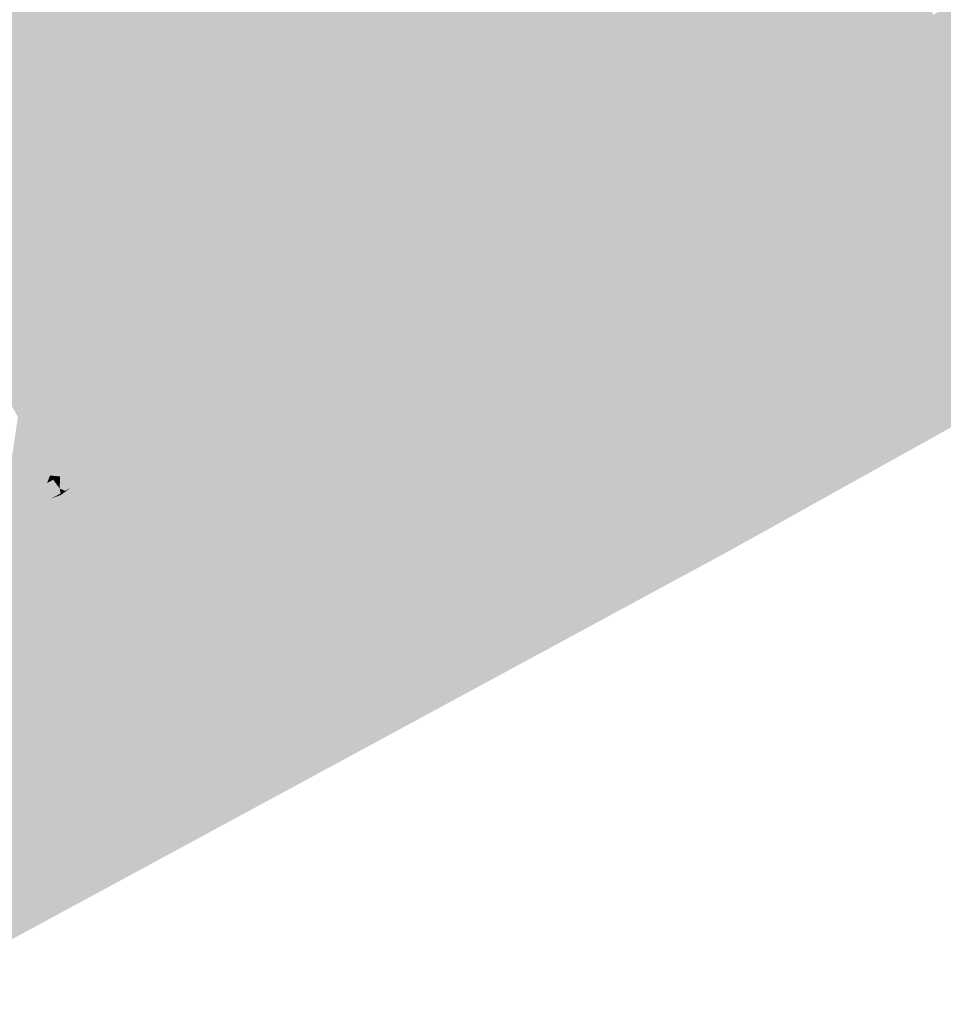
# Model space of a CAD drawing. Header units: metres. Extents: x 164696 to 183842, y 382615 to 387356.
# Tile 714 of 1056: x 182708.43 to 182710.25, y 386637.96 to 386639.9. Entities that reach past the tile are written whole.
import ezdxf

# ---------------------------------------------------------------- set-up
doc = ezdxf.new("R2010")
doc.units = ezdxf.units.M
doc.layers.add('C3D-SURFACE_TINSURFACE', color=7, linetype='Continuous')

msp = doc.modelspace()

# ---------------------------------------------------------------- linework, layer by layer
at = {"layer": 'C3D-SURFACE_TINSURFACE', "color": 11, "linetype": 'Continuous', "lineweight": -3, "true_color": 0xff8585}
for points in [[(182713.3031, 386640.7935), (182711.5171, 386639.834), (182709.829, 386638.8573)], [(182709.2333, 386639.929), (182709.2546, 386639.8907), (182710.0409, 386640.3303)], [(182710.0409, 386640.3303), (182709.2546, 386639.8907), (182709.7537, 386639.7381)], [(182710.0409, 386640.3303), (182709.7537, 386639.7381), (182709.8847, 386639.8113)], [(182710.0409, 386640.3303), (182709.8847, 386639.8113), (182709.9471, 386639.9537)], [(182708.578, 386640.1166), (182708.5408, 386640.0964), (182709.0327, 386639.2625)], [(182708.578, 386640.1166), (182709.0327, 386639.2625), (182709.2333, 386639.929)], [(182708.5408, 386640.0964), (182708.5035, 386640.0762), (182708.9954, 386639.2411)], [(182708.5408, 386640.0964), (182708.9954, 386639.2411), (182709.0327, 386639.2625)], [(182708.5035, 386640.0762), (182708.4663, 386640.0559), (182708.9581, 386639.2209)], [(182708.5035, 386640.0762), (182708.9581, 386639.2209), (182708.9954, 386639.2411)], [(182708.4663, 386640.0559), (182708.2593, 386639.4262), (182708.2804, 386639.3878)], [(182708.429, 386640.0357), (182708.2593, 386639.4262), (182708.4663, 386640.0559)], [(182708.4663, 386640.0559), (182708.2804, 386639.3878), (182708.9208, 386639.2007)], [(182708.4663, 386640.0559), (182708.9208, 386639.2007), (182708.9581, 386639.2209)], [(182709.829, 386638.8573), (182710.3385, 386639.9705), (182710.3105, 386639.9553)], [(182709.829, 386638.8573), (182711.5171, 386639.834), (182710.3385, 386639.9705)], [(182709.829, 386638.8573), (182710.3105, 386639.9553), (182710.2675, 386639.8722)], [(182709.0327, 386639.2625), (182709.0701, 386639.2827), (182709.2333, 386639.929)], [(182709.0701, 386639.2827), (182709.2546, 386639.8907), (182709.2333, 386639.929)], [(182709.0701, 386639.2827), (182709.1073, 386639.3029), (182709.2546, 386639.8907)], [(182709.1073, 386639.3029), (182709.2691, 386639.8647), (182709.2546, 386639.8907)], [(182709.2546, 386639.8907), (182709.2691, 386639.8647), (182709.7537, 386639.7381)], [(182709.1073, 386639.3029), (182709.2337, 386639.7151), (182709.2691, 386639.8647)], [(182709.829, 386638.8573), (182710.2675, 386639.8722), (182710.0646, 386639.4384)], [(182709.8162, 386639.6873), (182709.6541, 386639.7368), (182709.7189, 386639.7111)], [(182709.8162, 386639.6873), (182709.8348, 386639.6974), (182709.6541, 386639.7368)], [(182709.1073, 386639.3029), (182709.2405, 386639.71), (182709.2337, 386639.7151)], [(182709.1073, 386639.3029), (182709.1447, 386639.3232), (182709.2405, 386639.71)], [(182709.1447, 386639.3232), (182709.2352, 386639.6147), (182709.2405, 386639.71)], [(182709.8162, 386639.6873), (182709.7189, 386639.7111), (182709.7445, 386639.6776)], [(182709.2566, 386639.3838), (182709.3609, 386639.6994), (182709.3574, 386639.7057)], [(182709.2566, 386639.3838), (182709.3574, 386639.7057), (182709.3237, 386639.6696)], [(182709.2939, 386639.4041), (182709.3609, 386639.6994), (182709.2566, 386639.3838)], [(182709.2939, 386639.4041), (182709.3822, 386639.6611), (182709.3609, 386639.6994)], [(182709.3609, 386639.6994), (182709.4039, 386639.6903), (182709.3574, 386639.7057)], [(182709.3822, 386639.6611), (182709.3915, 386639.6901), (182709.3609, 386639.6994)], [(182709.3609, 386639.6994), (182709.3915, 386639.6901), (182709.4039, 386639.6903)], [(182709.3822, 386639.6611), (182709.5505, 386639.6288), (182709.3915, 386639.6901)], [(182709.6801, 386639.1252), (182709.8163, 386639.5827), (182709.8348, 386639.6974)], [(182709.6801, 386639.1252), (182709.8348, 386639.6974), (182709.8162, 386639.6873)], [(182709.6588, 386639.1635), (182709.8162, 386639.6873), (182709.7789, 386639.6671)], [(182709.6588, 386639.1635), (182709.6801, 386639.1252), (182709.8162, 386639.6873)], [(182709.8162, 386639.6873), (182709.7445, 386639.6776), (182709.7789, 386639.6671)], [(182709.7789, 386639.6671), (182709.7445, 386639.6776), (182709.746, 386639.6748)], [(182709.7789, 386639.6671), (182709.746, 386639.6748), (182709.7727, 386639.6637)], [(182709.2566, 386639.3838), (182709.3146, 386639.6597), (182709.2193, 386639.3636)], [(182709.2193, 386639.3636), (182709.3146, 386639.6597), (182709.2781, 386639.6084)], [(182709.2566, 386639.3838), (182709.3237, 386639.6696), (182709.3146, 386639.6597)], [(182709.3312, 386639.4243), (182709.3822, 386639.6611), (182709.2939, 386639.4041)], [(182709.4035, 386639.6228), (182709.3822, 386639.6611), (182709.3312, 386639.4243)], [(182709.4035, 386639.6228), (182709.543, 386639.6124), (182709.3822, 386639.6611)], [(182709.3822, 386639.6611), (182709.543, 386639.6124), (182709.5505, 386639.6288)], [(182709.6375, 386639.2018), (182709.7789, 386639.6671), (182709.7727, 386639.6637)], [(182709.6375, 386639.2018), (182709.6588, 386639.1635), (182709.7789, 386639.6671)], [(182709.6375, 386639.2018), (182709.7727, 386639.6637), (182709.7216, 386639.5612)], [(182709.1447, 386639.3232), (182709.1819, 386639.3434), (182709.2503, 386639.6229)], [(182709.1447, 386639.3232), (182709.2503, 386639.6229), (182709.2352, 386639.6147)], [(182709.1819, 386639.3434), (182709.263, 386639.6002), (182709.2503, 386639.6229)], [(182709.4035, 386639.6228), (182709.3312, 386639.4243), (182709.3685, 386639.4445)], [(182709.4248, 386639.5845), (182709.4035, 386639.6228), (182709.3685, 386639.4445)], [(182709.4248, 386639.5845), (182709.5609, 386639.5754), (182709.4035, 386639.6228)], [(182709.4035, 386639.6228), (182709.5609, 386639.5754), (182709.5802, 386639.5942)], [(182709.4035, 386639.6228), (182709.5802, 386639.5942), (182709.543, 386639.6124)], [(182709.7014, 386639.087), (182709.8252, 386639.5059), (182709.8307, 386639.6144)], [(182709.7014, 386639.087), (182709.8307, 386639.6144), (182709.8163, 386639.5827)], [(182709.1819, 386639.3434), (182709.2193, 386639.3636), (182709.2781, 386639.6084)], [(182709.1819, 386639.3434), (182709.2781, 386639.6084), (182709.263, 386639.6002)], [(182709.4248, 386639.5845), (182709.3685, 386639.4445), (182709.4058, 386639.4648)], [(182709.4461, 386639.5463), (182709.4248, 386639.5845), (182709.4058, 386639.4648)], [(182709.4461, 386639.5463), (182709.555, 386639.5457), (182709.4248, 386639.5845)], [(182709.4248, 386639.5845), (182709.555, 386639.5457), (182709.583, 386639.5609)], [(182709.4248, 386639.5845), (182709.583, 386639.5609), (182709.5662, 386639.5688)], [(182709.4248, 386639.5845), (182709.5662, 386639.5688), (182709.5609, 386639.5754)], [(182709.6163, 386639.24), (182709.7242, 386639.5903), (182709.688, 386639.5554)], [(182709.6163, 386639.24), (182709.7216, 386639.5612), (182709.7242, 386639.5903)], [(182709.7014, 386639.087), (182709.8163, 386639.5827), (182709.6801, 386639.1252)], [(182709.5312, 386639.3932), (182709.5814, 386639.5351), (182709.583, 386639.5609)], [(182709.5312, 386639.3932), (182709.583, 386639.5609), (182709.555, 386639.5457)], [(182709.595, 386639.2783), (182709.683, 386639.5589), (182709.6499, 386639.5287)], [(182709.6163, 386639.24), (182709.683, 386639.5589), (182709.595, 386639.2783)], [(182709.6163, 386639.24), (182709.6375, 386639.2018), (182709.7216, 386639.5612)], [(182709.6163, 386639.24), (182709.688, 386639.5554), (182709.683, 386639.5589)], [(182709.4461, 386639.5463), (182709.4058, 386639.4648), (182709.4431, 386639.485)], [(182709.4673, 386639.508), (182709.4461, 386639.5463), (182709.4431, 386639.485)], [(182709.4461, 386639.5463), (182709.4673, 386639.508), (182709.4804, 386639.5052)], [(182709.4461, 386639.5463), (182709.4804, 386639.5052), (182709.5177, 386639.5255)], [(182709.4461, 386639.5463), (182709.5177, 386639.5255), (182709.555, 386639.5457)], [(182709.5099, 386639.4314), (182709.555, 386639.5457), (182709.5177, 386639.5255)], [(182709.5099, 386639.4314), (182709.5312, 386639.3932), (182709.555, 386639.5457)], [(182709.5737, 386639.3166), (182709.6449, 386639.5377), (182709.6188, 386639.5337)], [(182709.5737, 386639.3166), (182709.6499, 386639.5287), (182709.6449, 386639.5377)], [(182709.7226, 386639.0487), (182709.8578, 386639.5087), (182709.8463, 386639.548)], [(182709.7226, 386639.0487), (182709.8463, 386639.548), (182709.8252, 386639.5059)], [(182709.7652, 386638.9721), (182709.934, 386639.5521), (182709.9004, 386639.5095)], [(182709.7652, 386638.9721), (182709.9507, 386639.5368), (182709.934, 386639.5521)], [(182709.7652, 386638.9721), (182709.937, 386639.4533), (182709.9507, 386639.5368)], [(182709.4886, 386639.4697), (182709.5177, 386639.5255), (182709.4804, 386639.5052)], [(182709.4886, 386639.4697), (182709.5099, 386639.4314), (182709.5177, 386639.5255)], [(182709.5312, 386639.3932), (182709.5852, 386639.5282), (182709.5814, 386639.5351)], [(182709.5312, 386639.3932), (182709.5524, 386639.3549), (182709.5852, 386639.5282)], [(182709.5524, 386639.3549), (182709.6116, 386639.5322), (182709.5852, 386639.5282)], [(182709.5737, 386639.3166), (182709.6116, 386639.5322), (182709.5524, 386639.3549)], [(182709.5737, 386639.3166), (182709.6188, 386639.5337), (182709.6116, 386639.5322)], [(182709.5737, 386639.3166), (182709.595, 386639.2783), (182709.6499, 386639.5287)], [(182709.7439, 386639.0104), (182709.8934, 386639.5219), (182709.8682, 386639.5083)], [(182709.7439, 386639.0104), (182709.9004, 386639.5095), (182709.8934, 386639.5219)], [(182709.4886, 386639.4697), (182709.4673, 386639.508), (182709.4431, 386639.485)], [(182709.4673, 386639.508), (182709.4886, 386639.4697), (182709.4804, 386639.5052)], [(182709.7226, 386639.0487), (182709.8252, 386639.5059), (182709.7014, 386639.087)], [(182709.7439, 386639.0104), (182709.8578, 386639.5087), (182709.7226, 386639.0487)], [(182709.7439, 386639.0104), (182709.7652, 386638.9721), (182709.9004, 386639.5095)], [(182709.7439, 386639.0104), (182709.8682, 386639.5083), (182709.8578, 386639.5087)], [(182709.4886, 386639.4697), (182709.4431, 386639.485), (182709.4058, 386639.4648)], [(182709.5099, 386639.4314), (182709.4058, 386639.4648), (182709.3685, 386639.4445)], [(182709.4886, 386639.4697), (182709.4058, 386639.4648), (182709.5099, 386639.4314)], [(182709.5312, 386639.3932), (182709.3685, 386639.4445), (182709.3312, 386639.4243)], [(182709.5099, 386639.4314), (182709.3685, 386639.4445), (182709.5312, 386639.3932)], [(182709.7652, 386638.9721), (182709.7865, 386638.9338), (182709.937, 386639.4533)], [(182709.7865, 386638.9338), (182709.94, 386639.4062), (182709.937, 386639.4533)], [(182709.5524, 386639.3549), (182709.3312, 386639.4243), (182709.2939, 386639.4041)], [(182709.5524, 386639.3549), (182709.5312, 386639.3932), (182709.3312, 386639.4243)], [(182709.829, 386638.8573), (182710.0646, 386639.4384), (182709.9905, 386639.2849)], [(182709.5737, 386639.3166), (182709.2939, 386639.4041), (182709.2566, 386639.3838)], [(182709.5737, 386639.3166), (182709.5524, 386639.3549), (182709.2939, 386639.4041)], [(182709.7865, 386638.9338), (182709.9425, 386639.3622), (182709.94, 386639.4062)], [(182708.2804, 386639.3878), (182708.8835, 386639.1804), (182708.9208, 386639.2007)], [(182708.2804, 386639.3878), (182708.3015, 386639.3494), (182708.8835, 386639.1804)], [(182709.595, 386639.2783), (182709.2566, 386639.3838), (182709.2193, 386639.3636)], [(182709.595, 386639.2783), (182709.5737, 386639.3166), (182709.2566, 386639.3838)], [(182709.6163, 386639.24), (182709.2193, 386639.3636), (182709.1819, 386639.3434)], [(182709.6163, 386639.24), (182709.595, 386639.2783), (182709.2193, 386639.3636)], [(182709.7865, 386638.9338), (182709.8078, 386638.8956), (182709.9425, 386639.3622)], [(182709.8078, 386638.8956), (182709.9527, 386639.3459), (182709.9425, 386639.3622)], [(182708.3015, 386639.3494), (182708.8462, 386639.1602), (182708.8835, 386639.1804)], [(182708.3226, 386639.3111), (182708.8462, 386639.1602), (182708.3015, 386639.3494)], [(182709.6375, 386639.2018), (182709.1819, 386639.3434), (182709.1447, 386639.3232)], [(182709.6163, 386639.24), (182709.1819, 386639.3434), (182709.6375, 386639.2018)], [(182709.8078, 386638.8956), (182709.9451, 386639.2602), (182709.9527, 386639.3459)], [(182709.1073, 386639.3029), (182709.6588, 386639.1635), (182709.1447, 386639.3232)], [(182709.6375, 386639.2018), (182709.1447, 386639.3232), (182709.6588, 386639.1635)], [(182708.3226, 386639.3111), (182708.8089, 386639.14), (182708.8462, 386639.1602)], [(182708.3437, 386639.2727), (182708.8089, 386639.14), (182708.3226, 386639.3111)], [(182709.0701, 386639.2827), (182709.6801, 386639.1252), (182709.1073, 386639.3029)], [(182709.1073, 386639.3029), (182709.6801, 386639.1252), (182709.6588, 386639.1635)], [(182709.829, 386638.8573), (182709.9905, 386639.2849), (182709.9754, 386639.2767)], [(182708.3437, 386639.2727), (182708.7716, 386639.1197), (182708.8089, 386639.14)], [(182708.3437, 386639.2727), (182708.3648, 386639.2343), (182708.7716, 386639.1197)], [(182709.0327, 386639.2625), (182709.7014, 386639.087), (182709.0701, 386639.2827)], [(182709.0701, 386639.2827), (182709.7014, 386639.087), (182709.6801, 386639.1252)], [(182709.829, 386638.8573), (182709.9754, 386639.2767), (182709.9602, 386639.2684)], [(182709.829, 386638.8573), (182709.9602, 386639.2684), (182709.9451, 386639.2602)], [(182709.7226, 386639.0487), (182709.0327, 386639.2625), (182708.9954, 386639.2411)], [(182709.0327, 386639.2625), (182709.7226, 386639.0487), (182709.7014, 386639.087)], [(182709.8078, 386638.8956), (182709.829, 386638.8573), (182709.9451, 386639.2602)], [(182708.3648, 386639.2343), (182708.7343, 386639.0995), (182708.7716, 386639.1197)], [(182708.3648, 386639.2343), (182708.3859, 386639.196), (182708.7343, 386639.0995)], [(182709.7439, 386639.0104), (182708.9954, 386639.2411), (182708.9581, 386639.2209)], [(182709.7439, 386639.0104), (182709.7226, 386639.0487), (182708.9954, 386639.2411)], [(182709.7652, 386638.9721), (182708.9581, 386639.2209), (182708.9208, 386639.2007)], [(182709.7652, 386638.9721), (182709.7439, 386639.0104), (182708.9581, 386639.2209)], [(182708.3859, 386639.196), (182708.697, 386639.0793), (182708.7343, 386639.0995)], [(182708.3859, 386639.196), (182708.407, 386639.1576), (182708.697, 386639.0793)], [(182709.7865, 386638.9338), (182708.9208, 386639.2007), (182708.8835, 386639.1804)], [(182709.7652, 386638.9721), (182708.9208, 386639.2007), (182709.7865, 386638.9338)], [(182709.8078, 386638.8956), (182708.8835, 386639.1804), (182708.8462, 386639.1602)], [(182709.7865, 386638.9338), (182708.8835, 386639.1804), (182709.8078, 386638.8956)], [(182708.407, 386639.1576), (182708.4281, 386639.1192), (182708.6597, 386639.0591)], [(182708.407, 386639.1576), (182708.6597, 386639.0591), (182708.697, 386639.0793)], [(182709.829, 386638.8573), (182708.8462, 386639.1602), (182708.8089, 386639.14)], [(182709.8078, 386638.8956), (182708.8462, 386639.1602), (182709.829, 386638.8573)], [(182709.829, 386638.8573), (182708.8089, 386639.14), (182708.7716, 386639.1197)], [(182708.3985, 386638.9174), (182708.4345, 386639.1077), (182708.4281, 386639.1192)], [(182708.6224, 386639.0388), (182708.4281, 386639.1192), (182708.4345, 386639.1077)], [(182708.6224, 386639.0388), (182708.6597, 386639.0591), (182708.4281, 386639.1192)], [(182709.829, 386638.8573), (182708.7716, 386639.1197), (182708.7343, 386639.0995)], [(182708.3985, 386638.9174), (182708.4366, 386639.04), (182708.4345, 386639.1077)], [(182708.6224, 386639.0388), (182708.4345, 386639.1077), (182708.5043, 386639.0675)], [(182709.829, 386638.8573), (182708.7343, 386639.0995), (182708.697, 386639.0793)], [(182709.829, 386638.8573), (182708.697, 386639.0793), (182708.6597, 386639.0591)], [(182708.5851, 386639.0186), (182708.5043, 386639.0675), (182708.4858, 386639.0641)], [(182708.5851, 386639.0186), (182708.4858, 386639.0641), (182708.517, 386639.0328)], [(182708.5851, 386639.0186), (182708.6224, 386639.0388), (182708.5043, 386639.0675)], [(182708.6224, 386639.0388), (182708.5698, 386639.002), (182708.6597, 386639.0591)], [(182709.829, 386638.8573), (182708.6597, 386639.0591), (182708.5698, 386639.002)], [(182708.3985, 386638.9174), (182708.4359, 386638.9377), (182708.4459, 386639.0451)], [(182708.3985, 386638.9174), (182708.4459, 386639.0451), (182708.4366, 386639.04)], [(182708.4359, 386638.9377), (182708.4572, 386639.0024), (182708.4459, 386639.0451)], [(182708.5477, 386638.9984), (182708.517, 386639.0328), (182708.4999, 386639.0256)], [(182708.5477, 386638.9984), (182708.5851, 386639.0186), (182708.517, 386639.0328)], [(182708.5851, 386639.0186), (182708.5475, 386638.989), (182708.6224, 386639.0388)], [(182708.6224, 386639.0388), (182708.5475, 386638.989), (182708.5698, 386639.002)], [(182708.5477, 386638.9984), (182708.4999, 386639.0256), (182708.5108, 386639.0021)], [(182708.5477, 386638.9984), (182708.5321, 386638.98), (182708.5851, 386639.0186)], [(182708.5851, 386639.0186), (182708.5321, 386638.98), (182708.5475, 386638.989)], [(182708.4731, 386638.9579), (182708.4572, 386639.0024), (182708.4359, 386638.9377)], [(182708.4731, 386638.9579), (182708.4713, 386639.0119), (182708.4572, 386639.0024)], [(182708.4731, 386638.9579), (182708.4855, 386638.9892), (182708.4713, 386639.0119)], [(182708.4731, 386638.9579), (182708.5105, 386638.9781), (182708.4976, 386638.9957)], [(182708.4731, 386638.9579), (182708.4976, 386638.9957), (182708.4855, 386638.9892)], [(182708.5105, 386638.9781), (182708.5108, 386639.0021), (182708.4976, 386638.9957)], [(182708.5105, 386638.9781), (182708.5477, 386638.9984), (182708.5108, 386639.0021)], [(182708.5105, 386638.9781), (182708.5213, 386638.9739), (182708.5477, 386638.9984)], [(182708.5477, 386638.9984), (182708.5213, 386638.9739), (182708.5321, 386638.98)], [(182709.829, 386638.8573), (182708.5698, 386639.002), (182708.9733, 386638.9278)], [(182708.4731, 386638.9579), (182708.5121, 386638.9686), (182708.5105, 386638.9781)], [(182708.5105, 386638.9781), (182708.5121, 386638.9686), (182708.5213, 386638.9739)], [(182708.3985, 386638.9174), (182708.484, 386638.9537), (182708.4934, 386638.9587)], [(182708.3985, 386638.9174), (182708.4934, 386638.9587), (182708.4359, 386638.9377)], [(182708.4731, 386638.9579), (182708.4359, 386638.9377), (182708.4934, 386638.9587)], [(182708.4731, 386638.9579), (182708.5033, 386638.9639), (182708.5121, 386638.9686)], [(182708.4731, 386638.9579), (182708.4934, 386638.9587), (182708.5033, 386638.9639)], [(182708.3985, 386638.9174), (182708.1062, 386638.1088), (182708.484, 386638.9537)], [(182709.829, 386638.8573), (182708.9733, 386638.9278), (182708.1062, 386638.1088)], [(182704.5431, 386635.994), (182709.829, 386638.8573), (182708.0481, 386637.9864)], [(182709.829, 386638.8573), (182708.1062, 386638.1088), (182708.0481, 386637.9864)]]:
    msp.add_solid(points, dxfattribs=at)
at = {"layer": 'C3D-SURFACE_TINSURFACE', "color": 1, "linetype": 'Continuous', "lineweight": -3, "true_color": 0xe60000}
for points in [[(182709.9609, 386639.9585), (182709.9281, 386639.748), (182709.9951, 386640.0199)], [(182709.9951, 386640.0199), (182709.9281, 386639.748), (182709.9953, 386639.9671)], [(182709.9953, 386639.9671), (182709.9281, 386639.748), (182709.9654, 386639.7682)], [(182709.9953, 386639.9671), (182709.9654, 386639.7682), (182710.0164, 386639.9785)], [(182710.0164, 386639.9785), (182709.9654, 386639.7682), (182710.0185, 386639.9391)], [(182710.1177, 386639.9502), (182710.1147, 386639.8491), (182710.1398, 386639.9683)], [(182710.1537, 386639.9613), (182710.1398, 386639.9683), (182710.1147, 386639.8491)], [(182710.1537, 386639.9613), (182710.1147, 386639.8491), (182710.1519, 386639.8694)], [(182710.1537, 386639.9613), (182710.1519, 386639.8694), (182710.1713, 386639.9709)], [(182710.1886, 386639.9669), (182710.1713, 386639.9709), (182710.1519, 386639.8694)], [(182710.1886, 386639.9669), (182710.1519, 386639.8694), (182710.1893, 386639.8896)], [(182710.1886, 386639.9669), (182710.1893, 386639.8896), (182710.2022, 386639.9743)], [(182710.2175, 386639.9543), (182710.2022, 386639.9743), (182710.1893, 386639.8896)], [(182709.8847, 386639.8113), (182709.8908, 386639.7278), (182709.9471, 386639.9537)], [(182709.9609, 386639.9585), (182709.9471, 386639.9537), (182709.8908, 386639.7278)], [(182709.9609, 386639.9585), (182709.8908, 386639.7278), (182709.9281, 386639.748)], [(182710.0785, 386639.9277), (182710.0773, 386639.8289), (182710.1067, 386639.9604)], [(182710.1177, 386639.9502), (182710.1067, 386639.9604), (182710.0773, 386639.8289)], [(182710.1177, 386639.9502), (182710.0773, 386639.8289), (182710.1147, 386639.8491)], [(182710.2175, 386639.9543), (182710.1893, 386639.8896), (182710.2266, 386639.9098)], [(182710.0376, 386639.9351), (182710.0185, 386639.9391), (182709.9654, 386639.7682)], [(182710.0376, 386639.9351), (182709.9654, 386639.7682), (182710.0027, 386639.7884)], [(182710.0376, 386639.9351), (182710.0027, 386639.7884), (182710.0424, 386639.9141)], [(182710.0424, 386639.9141), (182710.0401, 386639.8087), (182710.0708, 386639.9416)], [(182710.0708, 386639.9416), (182710.0401, 386639.8087), (182710.0785, 386639.9277)], [(182710.0785, 386639.9277), (182710.0401, 386639.8087), (182710.0773, 386639.8289)], [(182710.0646, 386639.4384), (182710.2639, 386639.93), (182710.2266, 386639.9098)], [(182710.2675, 386639.8722), (182710.2639, 386639.93), (182710.0646, 386639.4384)], [(182709.9754, 386639.2767), (182709.9905, 386639.2849), (182710.2266, 386639.9098)], [(182709.9754, 386639.2767), (182710.2266, 386639.9098), (182710.1893, 386639.8896)], [(182710.0646, 386639.4384), (182710.2266, 386639.9098), (182709.9905, 386639.2849)], [(182710.0424, 386639.9141), (182710.0027, 386639.7884), (182710.0401, 386639.8087)], [(182709.9602, 386639.2684), (182709.9754, 386639.2767), (182710.1893, 386639.8896)], [(182709.9602, 386639.2684), (182710.1893, 386639.8896), (182710.1519, 386639.8694)], [(182709.2691, 386639.8647), (182709.2337, 386639.7151), (182709.2758, 386639.8525)], [(182709.7537, 386639.7381), (182709.2691, 386639.8647), (182709.2758, 386639.8525)], [(182709.9451, 386639.2602), (182709.9602, 386639.2684), (182710.1519, 386639.8694)], [(182709.9451, 386639.2602), (182710.1519, 386639.8694), (182710.1147, 386639.8491)], [(182709.2405, 386639.71), (182709.2758, 386639.8525), (182709.2337, 386639.7151)], [(182709.2405, 386639.71), (182709.2971, 386639.8142), (182709.2758, 386639.8525)], [(182709.6541, 386639.7368), (182709.2758, 386639.8525), (182709.2971, 386639.8142)], [(182709.8348, 386639.6974), (182709.8535, 386639.7075), (182709.2758, 386639.8525)], [(182709.8348, 386639.6974), (182709.2758, 386639.8525), (182709.6541, 386639.7368)], [(182709.7537, 386639.7381), (182709.2758, 386639.8525), (182709.8535, 386639.7075)], [(182709.9425, 386639.3622), (182709.9527, 386639.3459), (182710.1147, 386639.8491)], [(182709.9425, 386639.3622), (182710.1147, 386639.8491), (182710.0773, 386639.8289)], [(182709.9451, 386639.2602), (182710.1147, 386639.8491), (182709.9527, 386639.3459)], [(182709.937, 386639.4533), (182709.94, 386639.4062), (182710.0773, 386639.8289)], [(182709.937, 386639.4533), (182710.0773, 386639.8289), (182710.0401, 386639.8087)], [(182709.9425, 386639.3622), (182710.0773, 386639.8289), (182709.94, 386639.4062)], [(182709.2503, 386639.6229), (182709.2971, 386639.8142), (182709.2352, 386639.6147)], [(182709.2405, 386639.71), (182709.2352, 386639.6147), (182709.2971, 386639.8142)], [(182709.263, 386639.6002), (182709.2971, 386639.8142), (182709.2503, 386639.6229)], [(182709.263, 386639.6002), (182709.3184, 386639.7759), (182709.2971, 386639.8142)], [(182709.7445, 386639.6776), (182709.2971, 386639.8142), (182709.3184, 386639.7759)], [(182709.7445, 386639.6776), (182709.7189, 386639.7111), (182709.2971, 386639.8142)], [(182709.6541, 386639.7368), (182709.2971, 386639.8142), (182709.7189, 386639.7111)], [(182709.7537, 386639.7381), (182709.8535, 386639.7075), (182709.8847, 386639.8113)], [(182709.8847, 386639.8113), (182709.8535, 386639.7075), (182709.8908, 386639.7278)], [(182709.934, 386639.5521), (182709.9507, 386639.5368), (182710.0401, 386639.8087)], [(182709.934, 386639.5521), (182710.0401, 386639.8087), (182710.0027, 386639.7884)], [(182709.937, 386639.4533), (182710.0401, 386639.8087), (182709.9507, 386639.5368)], [(182709.934, 386639.5521), (182710.0027, 386639.7884), (182709.9654, 386639.7682)], [(182709.2781, 386639.6084), (182709.3184, 386639.7759), (182709.263, 386639.6002)], [(182709.3146, 386639.6597), (182709.3184, 386639.7759), (182709.2781, 386639.6084)], [(182709.3146, 386639.6597), (182709.3397, 386639.7376), (182709.3184, 386639.7759)], [(182709.7416, 386639.6468), (182709.3184, 386639.7759), (182709.3397, 386639.7376)], [(182709.7727, 386639.6637), (182709.746, 386639.6748), (182709.3184, 386639.7759)], [(182709.7727, 386639.6637), (182709.3184, 386639.7759), (182709.7416, 386639.6468)], [(182709.7445, 386639.6776), (182709.3184, 386639.7759), (182709.746, 386639.6748)], [(182709.8682, 386639.5083), (182709.8934, 386639.5219), (182709.9654, 386639.7682)], [(182709.8682, 386639.5083), (182709.9654, 386639.7682), (182709.9281, 386639.748)], [(182709.9004, 386639.5095), (182709.9654, 386639.7682), (182709.8934, 386639.5219)], [(182709.934, 386639.5521), (182709.9654, 386639.7682), (182709.9004, 386639.5095)], [(182709.3146, 386639.6597), (182709.3237, 386639.6696), (182709.3397, 386639.7376)], [(182709.3574, 386639.7057), (182709.3397, 386639.7376), (182709.3237, 386639.6696)], [(182709.3574, 386639.7057), (182709.7042, 386639.6266), (182709.3397, 386639.7376)], [(182709.7416, 386639.6468), (182709.3397, 386639.7376), (182709.7042, 386639.6266)], [(182709.8463, 386639.548), (182709.8578, 386639.5087), (182709.9281, 386639.748)], [(182709.8463, 386639.548), (182709.9281, 386639.748), (182709.8908, 386639.7278)], [(182709.8578, 386639.5087), (182709.8682, 386639.5083), (182709.9281, 386639.748)], [(182709.8307, 386639.6144), (182709.8252, 386639.5059), (182709.8908, 386639.7278)], [(182709.8252, 386639.5059), (182709.8463, 386639.548), (182709.8908, 386639.7278)], [(182709.8307, 386639.6144), (182709.8908, 386639.7278), (182709.8535, 386639.7075)], [(182709.3574, 386639.7057), (182709.4039, 386639.6903), (182709.7042, 386639.6266)], [(182709.4039, 386639.6903), (182709.3915, 386639.6901), (182709.667, 386639.6064)], [(182709.3915, 386639.6901), (182709.5505, 386639.6288), (182709.667, 386639.6064)], [(182709.4039, 386639.6903), (182709.667, 386639.6064), (182709.7042, 386639.6266)], [(182709.8348, 386639.6974), (182709.8163, 386639.5827), (182709.8535, 386639.7075)], [(182709.8163, 386639.5827), (182709.8307, 386639.6144), (182709.8535, 386639.7075)], [(182709.7727, 386639.6637), (182709.7416, 386639.6468), (182709.7216, 386639.5612)], [(182709.7242, 386639.5903), (182709.7416, 386639.6468), (182709.7042, 386639.6266)], [(182709.7216, 386639.5612), (182709.7416, 386639.6468), (182709.7242, 386639.5903)], [(182709.543, 386639.6124), (182709.667, 386639.6064), (182709.5505, 386639.6288)], [(182709.683, 386639.5589), (182709.7042, 386639.6266), (182709.667, 386639.6064)], [(182709.683, 386639.5589), (182709.688, 386639.5554), (182709.7042, 386639.6266)], [(182709.7242, 386639.5903), (182709.7042, 386639.6266), (182709.688, 386639.5554)], [(182709.543, 386639.6124), (182709.5802, 386639.5942), (182709.6296, 386639.5861)], [(182709.543, 386639.6124), (182709.6296, 386639.5861), (182709.667, 386639.6064)], [(182709.5609, 386639.5754), (182709.6296, 386639.5861), (182709.5802, 386639.5942)], [(182709.6188, 386639.5337), (182709.6449, 386639.5377), (182709.667, 386639.6064)], [(182709.6188, 386639.5337), (182709.667, 386639.6064), (182709.6296, 386639.5861)], [(182709.6499, 386639.5287), (182709.667, 386639.6064), (182709.6449, 386639.5377)], [(182709.683, 386639.5589), (182709.667, 386639.6064), (182709.6499, 386639.5287)], [(182709.5609, 386639.5754), (182709.5924, 386639.5659), (182709.6296, 386639.5861)], [(182709.5609, 386639.5754), (182709.5662, 386639.5688), (182709.5924, 386639.5659)], [(182709.5852, 386639.5282), (182709.6116, 386639.5322), (182709.6296, 386639.5861)], [(182709.5852, 386639.5282), (182709.6296, 386639.5861), (182709.5924, 386639.5659)], [(182709.6116, 386639.5322), (182709.6188, 386639.5337), (182709.6296, 386639.5861)], [(182709.583, 386639.5609), (182709.5924, 386639.5659), (182709.5662, 386639.5688)], [(182709.583, 386639.5609), (182709.5814, 386639.5351), (182709.5924, 386639.5659)], [(182709.5852, 386639.5282), (182709.5924, 386639.5659), (182709.5814, 386639.5351)], [(182708.4345, 386639.1077), (182708.4366, 386639.04), (182708.4492, 386639.0809)], [(182708.4345, 386639.1077), (182708.4492, 386639.0809), (182708.5043, 386639.0675)], [(182708.4459, 386639.0451), (182708.4492, 386639.0809), (182708.4366, 386639.04)], [(182708.4459, 386639.0451), (182708.4703, 386639.0425), (182708.4492, 386639.0809)], [(182708.4858, 386639.0641), (182708.4492, 386639.0809), (182708.4703, 386639.0425)], [(182708.5043, 386639.0675), (182708.4492, 386639.0809), (182708.4858, 386639.0641)], [(182708.4858, 386639.0641), (182708.4703, 386639.0425), (182708.517, 386639.0328)], [(182708.4459, 386639.0451), (182708.4572, 386639.0024), (182708.4703, 386639.0425)], [(182708.4572, 386639.0024), (182708.4713, 386639.0119), (182708.4703, 386639.0425)], [(182708.4855, 386638.9892), (182708.4914, 386639.0041), (182708.4703, 386639.0425)], [(182708.4855, 386638.9892), (182708.4703, 386639.0425), (182708.4713, 386639.0119)], [(182708.5108, 386639.0021), (182708.4999, 386639.0256), (182708.4703, 386639.0425)], [(182708.5108, 386639.0021), (182708.4703, 386639.0425), (182708.4914, 386639.0041)], [(182708.517, 386639.0328), (182708.4703, 386639.0425), (182708.4999, 386639.0256)], [(182708.4976, 386638.9957), (182708.4914, 386639.0041), (182708.4855, 386638.9892)], [(182708.5108, 386639.0021), (182708.4914, 386639.0041), (182708.4976, 386638.9957)], [(182708.5698, 386639.002), (182708.5475, 386638.989), (182708.5125, 386638.9657)], [(182708.5698, 386639.002), (182708.5125, 386638.9657), (182708.9733, 386638.9278)], [(182708.5213, 386638.9739), (182708.5121, 386638.9686), (182708.5125, 386638.9657)], [(182708.5475, 386638.989), (182708.5321, 386638.98), (182708.5125, 386638.9657)], [(182708.5321, 386638.98), (182708.5213, 386638.9739), (182708.5125, 386638.9657)], [(182708.1062, 386638.1088), (182708.5125, 386638.9657), (182708.484, 386638.9537)], [(182708.1062, 386638.1088), (182708.9733, 386638.9278), (182708.5125, 386638.9657)], [(182708.4934, 386638.9587), (182708.484, 386638.9537), (182708.5125, 386638.9657)], [(182708.4934, 386638.9587), (182708.5125, 386638.9657), (182708.5033, 386638.9639)], [(182708.5121, 386638.9686), (182708.5033, 386638.9639), (182708.5125, 386638.9657)]]:
    msp.add_solid(points, dxfattribs=at)

doc.saveas('drawing.dxf')
